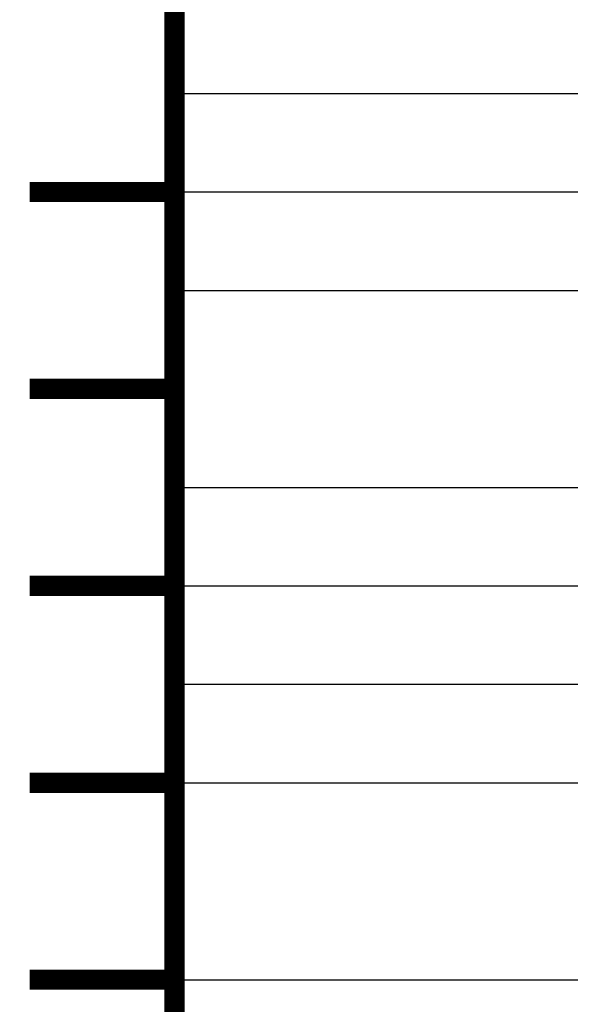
# Model space of a CAD drawing. Extents: x -2 to 113, y -136 to 16.
# Tile 379 of 541: x 59.29 to 62.09, y -45.76 to -40.76. Entities that reach past the tile are written whole.
import ezdxf

# ---------------------------------------------------------------- set-up
doc = ezdxf.new("R2010")
doc.units = 0
doc.header["$MEASUREMENT"] = 0
doc.linetypes.add('SOLID', pattern=[0])
doc.layers.get('0').update_dxf_attribs({"linetype": 'SOLID'})
for name, color, linetype in [('1', 7, 'SOLID'), ('10', 7, 'SOLID'), ('11', 7, 'SOLID'), ('12', 7, 'SOLID'), ('13', 7, 'SOLID'), ('14', 7, 'SOLID'), ('15', 7, 'SOLID'), ('16', 7, 'SOLID'), ('17', 7, 'SOLID'), ('18', 7, 'SOLID'), ('19', 7, 'SOLID'), ('2', 7, 'SOLID'), ('20', 7, 'SOLID'), ('21', 7, 'SOLID'), ('22', 7, 'SOLID'), ('23', 7, 'SOLID'), ('24', 7, 'SOLID'), ('25', 7, 'SOLID'), ('26', 7, 'SOLID'), ('27', 7, 'SOLID'), ('28', 7, 'SOLID'), ('29', 7, 'SOLID'), ('3', 7, 'SOLID'), ('30', 7, 'SOLID'), ('31', 7, 'SOLID'), ('32', 7, 'SOLID'), ('33', 7, 'SOLID'), ('34', 7, 'SOLID'), ('35', 7, 'SOLID'), ('36', 7, 'SOLID'), ('37', 7, 'SOLID'), ('38', 7, 'SOLID'), ('39', 7, 'SOLID'), ('4', 7, 'SOLID'), ('40', 7, 'SOLID'), ('41', 7, 'SOLID'), ('42', 7, 'SOLID'), ('43', 7, 'SOLID'), ('44', 7, 'SOLID'), ('45', 7, 'SOLID'), ('46', 7, 'SOLID'), ('47', 7, 'SOLID'), ('48', 7, 'SOLID'), ('49', 7, 'SOLID'), ('5', 7, 'SOLID'), ('50', 7, 'SOLID'), ('51', 7, 'SOLID'), ('52', 7, 'SOLID'), ('53', 7, 'SOLID'), ('54', 7, 'SOLID'), ('55', 7, 'SOLID'), ('56', 7, 'SOLID'), ('57', 7, 'SOLID'), ('58', 7, 'SOLID'), ('59', 7, 'SOLID'), ('6', 7, 'SOLID'), ('60', 7, 'SOLID'), ('61', 7, 'SOLID'), ('62', 7, 'SOLID'), ('63', 7, 'SOLID'), ('64', 7, 'SOLID'), ('65', 7, 'SOLID'), ('66', 7, 'SOLID'), ('67', 7, 'SOLID'), ('68', 7, 'SOLID'), ('7', 7, 'SOLID'), ('8', 7, 'SOLID'), ('9', 7, 'SOLID')]:
    doc.layers.add(name, color=color, linetype=linetype)

msp = doc.modelspace()

# ---------------------------------------------------------------- linework, layer by layer
at = {"color": 7, "linetype": 'SOLID', "const_width": 0.1029}
for points in [[(60.0766, -13.1385), (60.0766, -125.6385)], [(60.0766, -41.6385), (59.3413, -41.6385)], [(60.0766, -42.6385), (59.3413, -42.6385)], [(60.0766, -43.6385), (59.3413, -43.6385)], [(60.0766, -44.6385), (59.3413, -44.6385)], [(60.0766, -45.6385), (59.3413, -45.6385)]]:
    msp.add_lwpolyline(points, dxfattribs=at)
at = {"color": 7, "linetype": 'SOLID'}
for points in [[(60.0766, -42.1385), (82.1354, -42.1385)], [(60.0766, -45.6385), (82.1354, -45.6385)]]:
    msp.add_lwpolyline(points, dxfattribs=at)
at = {"layer": '1', "color": 7, "linetype": 'SOLID', "const_width": 0.1029}
for points in [[(60.0766, -13.1385), (60.0766, -125.6385)], [(60.0766, -41.6385), (59.3413, -41.6385)], [(60.0766, -42.6385), (59.3413, -42.6385)], [(60.0766, -43.6385), (59.3413, -43.6385)], [(60.0766, -44.6385), (59.3413, -44.6385)], [(60.0766, -45.6385), (59.3413, -45.6385)]]:
    msp.add_lwpolyline(points, dxfattribs=at)
at = {"layer": '1', "color": 7, "linetype": 'SOLID'}
for points in [[(60.0766, -42.1385), (82.1354, -42.1385)], [(60.0766, -45.6385), (82.1354, -45.6385)]]:
    msp.add_lwpolyline(points, dxfattribs=at)
at = {"layer": '10', "color": 7, "linetype": 'SOLID', "const_width": 0.1029}
for points in [[(60.0766, -13.1385), (60.0766, -125.6385)], [(60.0766, -41.6385), (59.3413, -41.6385)], [(60.0766, -42.6385), (59.3413, -42.6385)], [(60.0766, -43.6385), (59.3413, -43.6385)], [(60.0766, -44.6385), (59.3413, -44.6385)], [(60.0766, -45.6385), (59.3413, -45.6385)]]:
    msp.add_lwpolyline(points, dxfattribs=at)
at = {"layer": '10', "color": 7, "linetype": 'SOLID'}
for points in [[(60.0766, -42.1385), (82.1354, -42.1385)], [(60.0766, -45.6385), (82.1354, -45.6385)]]:
    msp.add_lwpolyline(points, dxfattribs=at)
at = {"layer": '11', "color": 7, "linetype": 'SOLID', "const_width": 0.1029}
for points in [[(60.0766, -13.1385), (60.0766, -125.6385)], [(60.0766, -41.6385), (59.3413, -41.6385)], [(60.0766, -42.6385), (59.3413, -42.6385)], [(60.0766, -43.6385), (59.3413, -43.6385)], [(60.0766, -44.6385), (59.3413, -44.6385)], [(60.0766, -45.6385), (59.3413, -45.6385)]]:
    msp.add_lwpolyline(points, dxfattribs=at)
at = {"layer": '11', "color": 7, "linetype": 'SOLID'}
for points in [[(60.0766, -42.1385), (82.1354, -42.1385)], [(60.0766, -44.1385), (82.1354, -44.1385)], [(60.0766, -45.6385), (82.1354, -45.6385)]]:
    msp.add_lwpolyline(points, dxfattribs=at)
at = {"layer": '12', "color": 7, "linetype": 'SOLID', "const_width": 0.1029}
for points in [[(60.0766, -13.1385), (60.0766, -125.6385)], [(60.0766, -41.6385), (59.3413, -41.6385)], [(60.0766, -42.6385), (59.3413, -42.6385)], [(60.0766, -43.6385), (59.3413, -43.6385)], [(60.0766, -44.6385), (59.3413, -44.6385)], [(60.0766, -45.6385), (59.3413, -45.6385)]]:
    msp.add_lwpolyline(points, dxfattribs=at)
at = {"layer": '12', "color": 7, "linetype": 'SOLID'}
for points in [[(60.0766, -44.1385), (82.1354, -44.1385)], [(60.0766, -45.6385), (82.1354, -45.6385)]]:
    msp.add_lwpolyline(points, dxfattribs=at)
at = {"layer": '13', "color": 7, "linetype": 'SOLID', "const_width": 0.1029}
for points in [[(60.0766, -13.1385), (60.0766, -125.6385)], [(60.0766, -41.6385), (59.3413, -41.6385)], [(60.0766, -42.6385), (59.3413, -42.6385)], [(60.0766, -43.6385), (59.3413, -43.6385)], [(60.0766, -44.6385), (59.3413, -44.6385)], [(60.0766, -45.6385), (59.3413, -45.6385)]]:
    msp.add_lwpolyline(points, dxfattribs=at)
at = {"layer": '13', "color": 7, "linetype": 'SOLID'}
for points in [[(60.0766, -44.1385), (82.1354, -44.1385)], [(60.0766, -45.6385), (82.1354, -45.6385)]]:
    msp.add_lwpolyline(points, dxfattribs=at)
at = {"layer": '14', "color": 7, "linetype": 'SOLID', "const_width": 0.1029}
for points in [[(60.0766, -13.1385), (60.0766, -125.6385)], [(60.0766, -41.6385), (59.3413, -41.6385)], [(60.0766, -42.6385), (59.3413, -42.6385)], [(60.0766, -43.6385), (59.3413, -43.6385)], [(60.0766, -44.6385), (59.3413, -44.6385)], [(60.0766, -45.6385), (59.3413, -45.6385)]]:
    msp.add_lwpolyline(points, dxfattribs=at)
at = {"layer": '14', "color": 7, "linetype": 'SOLID'}
for points in [[(60.0766, -44.1385), (82.1354, -44.1385)], [(60.0766, -45.6385), (82.1354, -45.6385)]]:
    msp.add_lwpolyline(points, dxfattribs=at)
at = {"layer": '15', "color": 7, "linetype": 'SOLID', "const_width": 0.1029}
for points in [[(60.0766, -13.1385), (60.0766, -125.6385)], [(60.0766, -41.6385), (59.3413, -41.6385)], [(60.0766, -42.6385), (59.3413, -42.6385)], [(60.0766, -43.6385), (59.3413, -43.6385)], [(60.0766, -44.6385), (59.3413, -44.6385)], [(60.0766, -45.6385), (59.3413, -45.6385)]]:
    msp.add_lwpolyline(points, dxfattribs=at)
at = {"layer": '15', "color": 7, "linetype": 'SOLID'}
for points in [[(60.0766, -44.1385), (82.1354, -44.1385)], [(60.0766, -45.6385), (82.1354, -45.6385)]]:
    msp.add_lwpolyline(points, dxfattribs=at)
at = {"layer": '16', "color": 7, "linetype": 'SOLID', "const_width": 0.1029}
for points in [[(60.0766, -13.1385), (60.0766, -125.6385)], [(60.0766, -41.6385), (59.3413, -41.6385)], [(60.0766, -42.6385), (59.3413, -42.6385)], [(60.0766, -43.6385), (59.3413, -43.6385)], [(60.0766, -44.6385), (59.3413, -44.6385)], [(60.0766, -45.6385), (59.3413, -45.6385)]]:
    msp.add_lwpolyline(points, dxfattribs=at)
at = {"layer": '16', "color": 7, "linetype": 'SOLID'}
for points in [[(60.0766, -41.6385), (82.1354, -41.6385)], [(60.0766, -41.6385), (82.1354, -41.6385)], [(60.0766, -43.6385), (82.1354, -43.6385)], [(60.0766, -43.6385), (82.1354, -43.6385)], [(60.0766, -45.6385), (82.1354, -45.6385)], [(60.0766, -45.6385), (82.1354, -45.6385)]]:
    msp.add_lwpolyline(points, dxfattribs=at)
at = {"layer": '17', "color": 7, "linetype": 'SOLID', "const_width": 0.1029}
for points in [[(60.0766, -13.1385), (60.0766, -125.6385)], [(60.0766, -41.6385), (59.3413, -41.6385)], [(60.0766, -42.6385), (59.3413, -42.6385)], [(60.0766, -43.6385), (59.3413, -43.6385)], [(60.0766, -44.6385), (59.3413, -44.6385)], [(60.0766, -45.6385), (59.3413, -45.6385)]]:
    msp.add_lwpolyline(points, dxfattribs=at)
at = {"layer": '17', "color": 7, "linetype": 'SOLID'}
for points in [[(60.0766, -41.1385), (82.1354, -41.1385)], [(60.0766, -44.1385), (82.1354, -44.1385)]]:
    msp.add_lwpolyline(points, dxfattribs=at)
at = {"layer": '18', "color": 7, "linetype": 'SOLID', "const_width": 0.1029}
for points in [[(60.0766, -13.1385), (60.0766, -125.6385)], [(60.0766, -41.6385), (59.3413, -41.6385)], [(60.0766, -42.6385), (59.3413, -42.6385)], [(60.0766, -43.6385), (59.3413, -43.6385)], [(60.0766, -44.6385), (59.3413, -44.6385)], [(60.0766, -45.6385), (59.3413, -45.6385)]]:
    msp.add_lwpolyline(points, dxfattribs=at)
at = {"layer": '18', "color": 7, "linetype": 'SOLID'}
for points in [[(60.0766, -42.1385), (82.1354, -42.1385)], [(60.0766, -45.6385), (82.1354, -45.6385)]]:
    msp.add_lwpolyline(points, dxfattribs=at)
at = {"layer": '19', "color": 7, "linetype": 'SOLID', "const_width": 0.1029}
for points in [[(60.0766, -13.1385), (60.0766, -125.6385)], [(60.0766, -41.6385), (59.3413, -41.6385)], [(60.0766, -42.6385), (59.3413, -42.6385)], [(60.0766, -43.6385), (59.3413, -43.6385)], [(60.0766, -44.6385), (59.3413, -44.6385)], [(60.0766, -45.6385), (59.3413, -45.6385)]]:
    msp.add_lwpolyline(points, dxfattribs=at)
at = {"layer": '19', "color": 7, "linetype": 'SOLID'}
for points in [[(60.0766, -42.1385), (82.1354, -42.1385)], [(60.0766, -44.1385), (82.1354, -44.1385)], [(60.0766, -45.6385), (82.1354, -45.6385)]]:
    msp.add_lwpolyline(points, dxfattribs=at)
at = {"layer": '2', "color": 7, "linetype": 'SOLID', "const_width": 0.1029}
for points in [[(60.0766, -13.1385), (60.0766, -125.6385)], [(60.0766, -41.6385), (59.3413, -41.6385)], [(60.0766, -42.6385), (59.3413, -42.6385)], [(60.0766, -43.6385), (59.3413, -43.6385)], [(60.0766, -44.6385), (59.3413, -44.6385)], [(60.0766, -45.6385), (59.3413, -45.6385)]]:
    msp.add_lwpolyline(points, dxfattribs=at)
at = {"layer": '2', "color": 7, "linetype": 'SOLID'}
for points in [[(60.0766, -44.1385), (82.1354, -44.1385)], [(60.0766, -45.6385), (82.1354, -45.6385)]]:
    msp.add_lwpolyline(points, dxfattribs=at)
at = {"layer": '20', "color": 7, "linetype": 'SOLID', "const_width": 0.1029}
for points in [[(60.0766, -13.1385), (60.0766, -125.6385)], [(60.0766, -41.6385), (59.3413, -41.6385)], [(60.0766, -42.6385), (59.3413, -42.6385)], [(60.0766, -43.6385), (59.3413, -43.6385)], [(60.0766, -44.6385), (59.3413, -44.6385)], [(60.0766, -45.6385), (59.3413, -45.6385)]]:
    msp.add_lwpolyline(points, dxfattribs=at)
at = {"layer": '20', "color": 7, "linetype": 'SOLID'}
for points in [[(60.0766, -44.1385), (82.1354, -44.1385)], [(60.0766, -45.6385), (82.1354, -45.6385)]]:
    msp.add_lwpolyline(points, dxfattribs=at)
at = {"layer": '21', "color": 7, "linetype": 'SOLID', "const_width": 0.1029}
for points in [[(60.0766, -13.1385), (60.0766, -125.6385)], [(60.0766, -41.6385), (59.3413, -41.6385)], [(60.0766, -42.6385), (59.3413, -42.6385)], [(60.0766, -43.6385), (59.3413, -43.6385)], [(60.0766, -44.6385), (59.3413, -44.6385)], [(60.0766, -45.6385), (59.3413, -45.6385)]]:
    msp.add_lwpolyline(points, dxfattribs=at)
at = {"layer": '21', "color": 7, "linetype": 'SOLID'}
for points in [[(60.0766, -44.1385), (82.1354, -44.1385)], [(60.0766, -45.6385), (82.1354, -45.6385)]]:
    msp.add_lwpolyline(points, dxfattribs=at)
at = {"layer": '22', "color": 7, "linetype": 'SOLID', "const_width": 0.1029}
for points in [[(60.0766, -13.1385), (60.0766, -125.6385)], [(60.0766, -41.6385), (59.3413, -41.6385)], [(60.0766, -42.6385), (59.3413, -42.6385)], [(60.0766, -43.6385), (59.3413, -43.6385)], [(60.0766, -44.6385), (59.3413, -44.6385)], [(60.0766, -45.6385), (59.3413, -45.6385)]]:
    msp.add_lwpolyline(points, dxfattribs=at)
at = {"layer": '22', "color": 7, "linetype": 'SOLID'}
for points in [[(60.0766, -42.1385), (82.1354, -42.1385)], [(60.0766, -45.6385), (82.1354, -45.6385)]]:
    msp.add_lwpolyline(points, dxfattribs=at)
at = {"layer": '23', "color": 7, "linetype": 'SOLID', "const_width": 0.1029}
for points in [[(60.0766, -13.1385), (60.0766, -125.6385)], [(60.0766, -41.6385), (59.3413, -41.6385)], [(60.0766, -42.6385), (59.3413, -42.6385)], [(60.0766, -43.6385), (59.3413, -43.6385)], [(60.0766, -44.6385), (59.3413, -44.6385)], [(60.0766, -45.6385), (59.3413, -45.6385)]]:
    msp.add_lwpolyline(points, dxfattribs=at)
at = {"layer": '23', "color": 7, "linetype": 'SOLID'}
msp.add_lwpolyline([(60.0766, -42.1385), (82.1354, -42.1385)], dxfattribs=at)
at = {"layer": '24', "color": 7, "linetype": 'SOLID', "const_width": 0.1029}
for points in [[(60.0766, -13.1385), (60.0766, -125.6385)], [(60.0766, -41.6385), (59.3413, -41.6385)], [(60.0766, -42.6385), (59.3413, -42.6385)], [(60.0766, -43.6385), (59.3413, -43.6385)], [(60.0766, -44.6385), (59.3413, -44.6385)], [(60.0766, -45.6385), (59.3413, -45.6385)]]:
    msp.add_lwpolyline(points, dxfattribs=at)
at = {"layer": '24', "color": 7, "linetype": 'SOLID'}
for points in [[(60.0766, -42.1385), (82.1354, -42.1385)], [(60.0766, -45.6385), (82.1354, -45.6385)]]:
    msp.add_lwpolyline(points, dxfattribs=at)
at = {"layer": '25', "color": 7, "linetype": 'SOLID', "const_width": 0.1029}
for points in [[(60.0766, -13.1385), (60.0766, -125.6385)], [(60.0766, -41.6385), (59.3413, -41.6385)], [(60.0766, -42.6385), (59.3413, -42.6385)], [(60.0766, -43.6385), (59.3413, -43.6385)], [(60.0766, -44.6385), (59.3413, -44.6385)], [(60.0766, -45.6385), (59.3413, -45.6385)]]:
    msp.add_lwpolyline(points, dxfattribs=at)
at = {"layer": '25', "color": 7, "linetype": 'SOLID'}
for points in [[(60.0766, -42.1385), (82.1354, -42.1385)], [(60.0766, -44.1385), (82.1354, -44.1385)], [(60.0766, -45.6385), (82.1354, -45.6385)]]:
    msp.add_lwpolyline(points, dxfattribs=at)
at = {"layer": '26', "color": 7, "linetype": 'SOLID', "const_width": 0.1029}
for points in [[(60.0766, -13.1385), (60.0766, -125.6385)], [(60.0766, -41.6385), (59.3413, -41.6385)], [(60.0766, -42.6385), (59.3413, -42.6385)], [(60.0766, -43.6385), (59.3413, -43.6385)], [(60.0766, -44.6385), (59.3413, -44.6385)], [(60.0766, -45.6385), (59.3413, -45.6385)]]:
    msp.add_lwpolyline(points, dxfattribs=at)
at = {"layer": '26', "color": 7, "linetype": 'SOLID'}
for points in [[(60.0766, -44.1385), (82.1354, -44.1385)], [(60.0766, -45.6385), (82.1354, -45.6385)]]:
    msp.add_lwpolyline(points, dxfattribs=at)
at = {"layer": '27', "color": 7, "linetype": 'SOLID', "const_width": 0.1029}
for points in [[(60.0766, -13.1385), (60.0766, -125.6385)], [(60.0766, -41.6385), (59.3413, -41.6385)], [(60.0766, -42.6385), (59.3413, -42.6385)], [(60.0766, -43.6385), (59.3413, -43.6385)], [(60.0766, -44.6385), (59.3413, -44.6385)], [(60.0766, -45.6385), (59.3413, -45.6385)]]:
    msp.add_lwpolyline(points, dxfattribs=at)
at = {"layer": '27', "color": 7, "linetype": 'SOLID'}
for points in [[(60.0766, -43.1385), (82.1354, -43.1385)], [(60.0766, -44.6385), (82.1354, -44.6385)]]:
    msp.add_lwpolyline(points, dxfattribs=at)
at = {"layer": '28', "color": 7, "linetype": 'SOLID', "const_width": 0.1029}
for points in [[(60.0766, -13.1385), (60.0766, -125.6385)], [(60.0766, -41.6385), (59.3413, -41.6385)], [(60.0766, -42.6385), (59.3413, -42.6385)], [(60.0766, -43.6385), (59.3413, -43.6385)], [(60.0766, -44.6385), (59.3413, -44.6385)], [(60.0766, -45.6385), (59.3413, -45.6385)]]:
    msp.add_lwpolyline(points, dxfattribs=at)
at = {"layer": '28', "color": 7, "linetype": 'SOLID'}
for points in [[(60.0766, -43.1385), (82.1354, -43.1385)], [(60.0766, -44.6385), (82.1354, -44.6385)], [(60.0766, -45.6385), (82.1354, -45.6385)]]:
    msp.add_lwpolyline(points, dxfattribs=at)
at = {"layer": '29', "color": 7, "linetype": 'SOLID', "const_width": 0.1029}
for points in [[(60.0766, -13.1385), (60.0766, -125.6385)], [(60.0766, -41.6385), (59.3413, -41.6385)], [(60.0766, -42.6385), (59.3413, -42.6385)], [(60.0766, -43.6385), (59.3413, -43.6385)], [(60.0766, -44.6385), (59.3413, -44.6385)], [(60.0766, -45.6385), (59.3413, -45.6385)]]:
    msp.add_lwpolyline(points, dxfattribs=at)
at = {"layer": '29', "color": 7, "linetype": 'SOLID'}
for points in [[(60.0766, -44.1385), (82.1354, -44.1385)], [(60.0766, -45.6385), (82.1354, -45.6385)]]:
    msp.add_lwpolyline(points, dxfattribs=at)
at = {"layer": '3', "color": 7, "linetype": 'SOLID', "const_width": 0.1029}
for points in [[(60.0766, -13.1385), (60.0766, -125.6385)], [(60.0766, -41.6385), (59.3413, -41.6385)], [(60.0766, -42.6385), (59.3413, -42.6385)], [(60.0766, -43.6385), (59.3413, -43.6385)], [(60.0766, -44.6385), (59.3413, -44.6385)], [(60.0766, -45.6385), (59.3413, -45.6385)]]:
    msp.add_lwpolyline(points, dxfattribs=at)
at = {"layer": '3', "color": 7, "linetype": 'SOLID'}
for points in [[(60.0766, -44.1385), (82.1354, -44.1385)], [(60.0766, -45.6385), (82.1354, -45.6385)]]:
    msp.add_lwpolyline(points, dxfattribs=at)
at = {"layer": '30', "color": 7, "linetype": 'SOLID', "const_width": 0.1029}
for points in [[(60.0766, -13.1385), (60.0766, -125.6385)], [(60.0766, -41.6385), (59.3413, -41.6385)], [(60.0766, -42.6385), (59.3413, -42.6385)], [(60.0766, -43.6385), (59.3413, -43.6385)], [(60.0766, -44.6385), (59.3413, -44.6385)], [(60.0766, -45.6385), (59.3413, -45.6385)]]:
    msp.add_lwpolyline(points, dxfattribs=at)
at = {"layer": '30', "color": 7, "linetype": 'SOLID'}
for points in [[(60.0766, -42.1385), (82.1354, -42.1385)], [(60.0766, -45.6385), (82.1354, -45.6385)]]:
    msp.add_lwpolyline(points, dxfattribs=at)
at = {"layer": '31', "color": 7, "linetype": 'SOLID', "const_width": 0.1029}
for points in [[(60.0766, -13.1385), (60.0766, -125.6385)], [(60.0766, -41.6385), (59.3413, -41.6385)], [(60.0766, -42.6385), (59.3413, -42.6385)], [(60.0766, -43.6385), (59.3413, -43.6385)], [(60.0766, -44.6385), (59.3413, -44.6385)], [(60.0766, -45.6385), (59.3413, -45.6385)]]:
    msp.add_lwpolyline(points, dxfattribs=at)
at = {"layer": '31', "color": 7, "linetype": 'SOLID'}
for points in [[(60.0766, -42.1385), (82.1354, -42.1385)], [(60.0766, -44.1385), (82.1354, -44.1385)], [(60.0766, -45.6385), (82.1354, -45.6385)]]:
    msp.add_lwpolyline(points, dxfattribs=at)
at = {"layer": '32', "color": 7, "linetype": 'SOLID', "const_width": 0.1029}
for points in [[(60.0766, -13.1385), (60.0766, -125.6385)], [(60.0766, -41.6385), (59.3413, -41.6385)], [(60.0766, -42.6385), (59.3413, -42.6385)], [(60.0766, -43.6385), (59.3413, -43.6385)], [(60.0766, -44.6385), (59.3413, -44.6385)], [(60.0766, -45.6385), (59.3413, -45.6385)]]:
    msp.add_lwpolyline(points, dxfattribs=at)
at = {"layer": '33', "color": 7, "linetype": 'SOLID', "const_width": 0.1029}
for points in [[(60.0766, -13.1385), (60.0766, -125.6385)], [(60.0766, -41.6385), (59.3413, -41.6385)], [(60.0766, -42.6385), (59.3413, -42.6385)], [(60.0766, -43.6385), (59.3413, -43.6385)], [(60.0766, -44.6385), (59.3413, -44.6385)], [(60.0766, -45.6385), (59.3413, -45.6385)]]:
    msp.add_lwpolyline(points, dxfattribs=at)
at = {"layer": '34', "color": 7, "linetype": 'SOLID', "const_width": 0.1029}
for points in [[(60.0766, -13.1385), (60.0766, -125.6385)], [(60.0766, -41.6385), (59.3413, -41.6385)], [(60.0766, -42.6385), (59.3413, -42.6385)], [(60.0766, -43.6385), (59.3413, -43.6385)], [(60.0766, -44.6385), (59.3413, -44.6385)], [(60.0766, -45.6385), (59.3413, -45.6385)]]:
    msp.add_lwpolyline(points, dxfattribs=at)
at = {"layer": '35', "color": 7, "linetype": 'SOLID', "const_width": 0.1029}
for points in [[(60.0766, -13.1385), (60.0766, -125.6385)], [(60.0766, -41.6385), (59.3413, -41.6385)], [(60.0766, -42.6385), (59.3413, -42.6385)], [(60.0766, -43.6385), (59.3413, -43.6385)], [(60.0766, -44.6385), (59.3413, -44.6385)], [(60.0766, -45.6385), (59.3413, -45.6385)]]:
    msp.add_lwpolyline(points, dxfattribs=at)
at = {"layer": '36', "color": 7, "linetype": 'SOLID', "const_width": 0.1029}
for points in [[(60.0766, -13.1385), (60.0766, -125.6385)], [(60.0766, -41.6385), (59.3413, -41.6385)], [(60.0766, -42.6385), (59.3413, -42.6385)], [(60.0766, -43.6385), (59.3413, -43.6385)], [(60.0766, -44.6385), (59.3413, -44.6385)], [(60.0766, -45.6385), (59.3413, -45.6385)]]:
    msp.add_lwpolyline(points, dxfattribs=at)
at = {"layer": '37', "color": 7, "linetype": 'SOLID', "const_width": 0.1029}
for points in [[(60.0766, -13.1385), (60.0766, -125.6385)], [(60.0766, -41.6385), (59.3413, -41.6385)], [(60.0766, -42.6385), (59.3413, -42.6385)], [(60.0766, -43.6385), (59.3413, -43.6385)], [(60.0766, -44.6385), (59.3413, -44.6385)], [(60.0766, -45.6385), (59.3413, -45.6385)]]:
    msp.add_lwpolyline(points, dxfattribs=at)
at = {"layer": '38', "color": 7, "linetype": 'SOLID', "const_width": 0.1029}
for points in [[(60.0766, -13.1385), (60.0766, -125.6385)], [(60.0766, -41.6385), (59.3413, -41.6385)], [(60.0766, -42.6385), (59.3413, -42.6385)], [(60.0766, -43.6385), (59.3413, -43.6385)], [(60.0766, -44.6385), (59.3413, -44.6385)], [(60.0766, -45.6385), (59.3413, -45.6385)]]:
    msp.add_lwpolyline(points, dxfattribs=at)
at = {"layer": '39', "color": 7, "linetype": 'SOLID', "const_width": 0.1029}
for points in [[(60.0766, -13.1385), (60.0766, -125.6385)], [(60.0766, -41.6385), (59.3413, -41.6385)], [(60.0766, -42.6385), (59.3413, -42.6385)], [(60.0766, -43.6385), (59.3413, -43.6385)], [(60.0766, -44.6385), (59.3413, -44.6385)], [(60.0766, -45.6385), (59.3413, -45.6385)]]:
    msp.add_lwpolyline(points, dxfattribs=at)
at = {"layer": '39', "color": 7, "linetype": 'SOLID'}
for points in [[(60.0766, -42.1385), (82.1354, -42.1385)], [(60.0766, -45.6385), (82.1354, -45.6385)]]:
    msp.add_lwpolyline(points, dxfattribs=at)
at = {"layer": '4', "color": 7, "linetype": 'SOLID', "const_width": 0.1029}
for points in [[(60.0766, -13.1385), (60.0766, -125.6385)], [(60.0766, -41.6385), (59.3413, -41.6385)], [(60.0766, -42.6385), (59.3413, -42.6385)], [(60.0766, -43.6385), (59.3413, -43.6385)], [(60.0766, -44.6385), (59.3413, -44.6385)], [(60.0766, -45.6385), (59.3413, -45.6385)]]:
    msp.add_lwpolyline(points, dxfattribs=at)
at = {"layer": '4', "color": 7, "linetype": 'SOLID'}
for points in [[(60.0766, -44.1385), (82.1354, -44.1385)], [(60.0766, -45.6385), (82.1354, -45.6385)]]:
    msp.add_lwpolyline(points, dxfattribs=at)
at = {"layer": '40', "color": 7, "linetype": 'SOLID', "const_width": 0.1029}
for points in [[(60.0766, -13.1385), (60.0766, -125.6385)], [(60.0766, -41.6385), (59.3413, -41.6385)], [(60.0766, -42.6385), (59.3413, -42.6385)], [(60.0766, -43.6385), (59.3413, -43.6385)], [(60.0766, -44.6385), (59.3413, -44.6385)], [(60.0766, -45.6385), (59.3413, -45.6385)]]:
    msp.add_lwpolyline(points, dxfattribs=at)
at = {"layer": '40', "color": 7, "linetype": 'SOLID'}
for points in [[(60.0766, -42.1385), (82.1354, -42.1385)], [(60.0766, -44.1385), (82.1354, -44.1385)], [(60.0766, -45.6385), (82.1354, -45.6385)]]:
    msp.add_lwpolyline(points, dxfattribs=at)
at = {"layer": '41', "color": 7, "linetype": 'SOLID', "const_width": 0.1029}
for points in [[(60.0766, -13.1385), (60.0766, -125.6385)], [(60.0766, -41.6385), (59.3413, -41.6385)], [(60.0766, -42.6385), (59.3413, -42.6385)], [(60.0766, -43.6385), (59.3413, -43.6385)], [(60.0766, -44.6385), (59.3413, -44.6385)], [(60.0766, -45.6385), (59.3413, -45.6385)]]:
    msp.add_lwpolyline(points, dxfattribs=at)
at = {"layer": '41', "color": 7, "linetype": 'SOLID'}
for points in [[(60.0766, -42.1385), (82.1354, -42.1385)], [(60.0766, -45.6385), (82.1354, -45.6385)]]:
    msp.add_lwpolyline(points, dxfattribs=at)
at = {"layer": '42', "color": 7, "linetype": 'SOLID', "const_width": 0.1029}
for points in [[(60.0766, -13.1385), (60.0766, -125.6385)], [(60.0766, -41.6385), (59.3413, -41.6385)], [(60.0766, -42.6385), (59.3413, -42.6385)], [(60.0766, -43.6385), (59.3413, -43.6385)], [(60.0766, -44.6385), (59.3413, -44.6385)], [(60.0766, -45.6385), (59.3413, -45.6385)]]:
    msp.add_lwpolyline(points, dxfattribs=at)
at = {"layer": '42', "color": 7, "linetype": 'SOLID'}
for points in [[(60.0766, -42.1385), (82.1354, -42.1385)], [(60.0766, -44.1385), (82.1354, -44.1385)], [(60.0766, -45.6385), (82.1354, -45.6385)]]:
    msp.add_lwpolyline(points, dxfattribs=at)
at = {"layer": '43', "color": 7, "linetype": 'SOLID', "const_width": 0.1029}
for points in [[(60.0766, -13.1385), (60.0766, -125.6385)], [(60.0766, -41.6385), (59.3413, -41.6385)], [(60.0766, -42.6385), (59.3413, -42.6385)], [(60.0766, -43.6385), (59.3413, -43.6385)], [(60.0766, -44.6385), (59.3413, -44.6385)], [(60.0766, -45.6385), (59.3413, -45.6385)]]:
    msp.add_lwpolyline(points, dxfattribs=at)
at = {"layer": '43', "color": 7, "linetype": 'SOLID'}
for points in [[(60.0766, -42.1385), (82.1354, -42.1385)], [(60.0766, -45.6385), (82.1354, -45.6385)]]:
    msp.add_lwpolyline(points, dxfattribs=at)
at = {"layer": '44', "color": 7, "linetype": 'SOLID', "const_width": 0.1029}
for points in [[(60.0766, -13.1385), (60.0766, -125.6385)], [(60.0766, -41.6385), (59.3413, -41.6385)], [(60.0766, -42.6385), (59.3413, -42.6385)], [(60.0766, -43.6385), (59.3413, -43.6385)], [(60.0766, -44.6385), (59.3413, -44.6385)], [(60.0766, -45.6385), (59.3413, -45.6385)]]:
    msp.add_lwpolyline(points, dxfattribs=at)
at = {"layer": '44', "color": 7, "linetype": 'SOLID'}
for points in [[(60.0766, -42.1385), (82.1354, -42.1385)], [(60.0766, -44.1385), (82.1354, -44.1385)], [(60.0766, -45.6385), (82.1354, -45.6385)]]:
    msp.add_lwpolyline(points, dxfattribs=at)
at = {"layer": '45', "color": 7, "linetype": 'SOLID', "const_width": 0.1029}
for points in [[(60.0766, -13.1385), (60.0766, -125.6385)], [(60.0766, -41.6385), (59.3413, -41.6385)], [(60.0766, -42.6385), (59.3413, -42.6385)], [(60.0766, -43.6385), (59.3413, -43.6385)], [(60.0766, -44.6385), (59.3413, -44.6385)], [(60.0766, -45.6385), (59.3413, -45.6385)]]:
    msp.add_lwpolyline(points, dxfattribs=at)
at = {"layer": '45', "color": 7, "linetype": 'SOLID'}
for points in [[(60.0766, -44.1385), (82.1354, -44.1385)], [(60.0766, -45.6385), (82.1354, -45.6385)]]:
    msp.add_lwpolyline(points, dxfattribs=at)
at = {"layer": '46', "color": 7, "linetype": 'SOLID', "const_width": 0.1029}
for points in [[(60.0766, -13.1385), (60.0766, -125.6385)], [(60.0766, -41.6385), (59.3413, -41.6385)], [(60.0766, -42.6385), (59.3413, -42.6385)], [(60.0766, -43.6385), (59.3413, -43.6385)], [(60.0766, -44.6385), (59.3413, -44.6385)], [(60.0766, -45.6385), (59.3413, -45.6385)]]:
    msp.add_lwpolyline(points, dxfattribs=at)
at = {"layer": '46', "color": 7, "linetype": 'SOLID'}
for points in [[(60.0766, -44.1385), (82.1354, -44.1385)], [(60.0766, -45.6385), (82.1354, -45.6385)]]:
    msp.add_lwpolyline(points, dxfattribs=at)
at = {"layer": '47', "color": 7, "linetype": 'SOLID', "const_width": 0.1029}
for points in [[(60.0766, -13.1385), (60.0766, -125.6385)], [(60.0766, -41.6385), (59.3413, -41.6385)], [(60.0766, -42.6385), (59.3413, -42.6385)], [(60.0766, -43.6385), (59.3413, -43.6385)], [(60.0766, -44.6385), (59.3413, -44.6385)], [(60.0766, -45.6385), (59.3413, -45.6385)]]:
    msp.add_lwpolyline(points, dxfattribs=at)
at = {"layer": '47', "color": 7, "linetype": 'SOLID'}
for points in [[(60.0766, -42.1385), (82.1354, -42.1385)], [(60.0766, -45.6385), (82.1354, -45.6385)]]:
    msp.add_lwpolyline(points, dxfattribs=at)
at = {"layer": '48', "color": 7, "linetype": 'SOLID', "const_width": 0.1029}
for points in [[(60.0766, -13.1385), (60.0766, -125.6385)], [(60.0766, -41.6385), (59.3413, -41.6385)], [(60.0766, -42.6385), (59.3413, -42.6385)], [(60.0766, -43.6385), (59.3413, -43.6385)], [(60.0766, -44.6385), (59.3413, -44.6385)], [(60.0766, -45.6385), (59.3413, -45.6385)]]:
    msp.add_lwpolyline(points, dxfattribs=at)
at = {"layer": '48', "color": 7, "linetype": 'SOLID'}
for points in [[(60.0766, -42.1385), (82.1354, -42.1385)], [(60.0766, -45.6385), (82.1354, -45.6385)]]:
    msp.add_lwpolyline(points, dxfattribs=at)
at = {"layer": '49', "color": 7, "linetype": 'SOLID', "const_width": 0.1029}
for points in [[(60.0766, -13.1385), (60.0766, -125.6385)], [(60.0766, -41.6385), (59.3413, -41.6385)], [(60.0766, -42.6385), (59.3413, -42.6385)], [(60.0766, -43.6385), (59.3413, -43.6385)], [(60.0766, -44.6385), (59.3413, -44.6385)], [(60.0766, -45.6385), (59.3413, -45.6385)]]:
    msp.add_lwpolyline(points, dxfattribs=at)
at = {"layer": '49', "color": 7, "linetype": 'SOLID'}
for points in [[(60.0766, -42.1385), (82.1354, -42.1385)], [(60.0766, -45.6385), (82.1354, -45.6385)]]:
    msp.add_lwpolyline(points, dxfattribs=at)
at = {"layer": '5', "color": 7, "linetype": 'SOLID', "const_width": 0.1029}
for points in [[(60.0766, -13.1385), (60.0766, -125.6385)], [(60.0766, -41.6385), (59.3413, -41.6385)], [(60.0766, -42.6385), (59.3413, -42.6385)], [(60.0766, -43.6385), (59.3413, -43.6385)], [(60.0766, -44.6385), (59.3413, -44.6385)], [(60.0766, -45.6385), (59.3413, -45.6385)]]:
    msp.add_lwpolyline(points, dxfattribs=at)
at = {"layer": '5', "color": 7, "linetype": 'SOLID'}
for points in [[(60.0766, -44.1385), (82.1354, -44.1385)], [(60.0766, -45.6385), (82.1354, -45.6385)]]:
    msp.add_lwpolyline(points, dxfattribs=at)
at = {"layer": '50', "color": 7, "linetype": 'SOLID', "const_width": 0.1029}
for points in [[(60.0766, -13.1385), (60.0766, -125.6385)], [(60.0766, -41.6385), (59.3413, -41.6385)], [(60.0766, -42.6385), (59.3413, -42.6385)], [(60.0766, -43.6385), (59.3413, -43.6385)], [(60.0766, -44.6385), (59.3413, -44.6385)], [(60.0766, -45.6385), (59.3413, -45.6385)]]:
    msp.add_lwpolyline(points, dxfattribs=at)
at = {"layer": '50', "color": 7, "linetype": 'SOLID'}
for points in [[(60.0766, -44.1385), (82.1354, -44.1385)], [(60.0766, -45.6385), (82.1354, -45.6385)]]:
    msp.add_lwpolyline(points, dxfattribs=at)
at = {"layer": '51', "color": 7, "linetype": 'SOLID', "const_width": 0.1029}
for points in [[(60.0766, -13.1385), (60.0766, -125.6385)], [(60.0766, -41.6385), (59.3413, -41.6385)], [(60.0766, -42.6385), (59.3413, -42.6385)], [(60.0766, -43.6385), (59.3413, -43.6385)], [(60.0766, -44.6385), (59.3413, -44.6385)], [(60.0766, -45.6385), (59.3413, -45.6385)]]:
    msp.add_lwpolyline(points, dxfattribs=at)
at = {"layer": '51', "color": 7, "linetype": 'SOLID'}
for points in [[(60.0766, -44.1385), (82.1354, -44.1385)], [(60.0766, -45.6385), (82.1354, -45.6385)]]:
    msp.add_lwpolyline(points, dxfattribs=at)
at = {"layer": '52', "color": 7, "linetype": 'SOLID', "const_width": 0.1029}
for points in [[(60.0766, -13.1385), (60.0766, -125.6385)], [(60.0766, -41.6385), (59.3413, -41.6385)], [(60.0766, -42.6385), (59.3413, -42.6385)], [(60.0766, -43.6385), (59.3413, -43.6385)], [(60.0766, -44.6385), (59.3413, -44.6385)], [(60.0766, -45.6385), (59.3413, -45.6385)]]:
    msp.add_lwpolyline(points, dxfattribs=at)
at = {"layer": '52', "color": 7, "linetype": 'SOLID'}
for points in [[(60.0766, -42.1385), (82.1354, -42.1385)], [(60.0766, -45.6385), (82.1354, -45.6385)]]:
    msp.add_lwpolyline(points, dxfattribs=at)
at = {"layer": '53', "color": 7, "linetype": 'SOLID', "const_width": 0.1029}
for points in [[(60.0766, -13.1385), (60.0766, -125.6385)], [(60.0766, -41.6385), (59.3413, -41.6385)], [(60.0766, -42.6385), (59.3413, -42.6385)], [(60.0766, -43.6385), (59.3413, -43.6385)], [(60.0766, -44.6385), (59.3413, -44.6385)], [(60.0766, -45.6385), (59.3413, -45.6385)]]:
    msp.add_lwpolyline(points, dxfattribs=at)
at = {"layer": '53', "color": 7, "linetype": 'SOLID'}
for points in [[(60.0766, -42.1385), (82.1354, -42.1385)], [(60.0766, -44.1385), (82.1354, -44.1385)], [(60.0766, -45.6385), (82.1354, -45.6385)]]:
    msp.add_lwpolyline(points, dxfattribs=at)
at = {"layer": '54', "color": 7, "linetype": 'SOLID', "const_width": 0.1029}
for points in [[(60.0766, -13.1385), (60.0766, -125.6385)], [(60.0766, -41.6385), (59.3413, -41.6385)], [(60.0766, -42.6385), (59.3413, -42.6385)], [(60.0766, -43.6385), (59.3413, -43.6385)], [(60.0766, -44.6385), (59.3413, -44.6385)], [(60.0766, -45.6385), (59.3413, -45.6385)]]:
    msp.add_lwpolyline(points, dxfattribs=at)
at = {"layer": '54', "color": 7, "linetype": 'SOLID'}
for points in [[(60.0766, -44.1385), (82.1354, -44.1385)], [(60.0766, -45.6385), (82.1354, -45.6385)]]:
    msp.add_lwpolyline(points, dxfattribs=at)
at = {"layer": '55', "color": 7, "linetype": 'SOLID', "const_width": 0.1029}
for points in [[(60.0766, -13.1385), (60.0766, -125.6385)], [(60.0766, -41.6385), (59.3413, -41.6385)], [(60.0766, -42.6385), (59.3413, -42.6385)], [(60.0766, -43.6385), (59.3413, -43.6385)], [(60.0766, -44.6385), (59.3413, -44.6385)], [(60.0766, -45.6385), (59.3413, -45.6385)]]:
    msp.add_lwpolyline(points, dxfattribs=at)
at = {"layer": '55', "color": 7, "linetype": 'SOLID'}
for points in [[(60.0766, -44.1385), (82.1354, -44.1385)], [(60.0766, -45.6385), (82.1354, -45.6385)]]:
    msp.add_lwpolyline(points, dxfattribs=at)
at = {"layer": '56', "color": 7, "linetype": 'SOLID', "const_width": 0.1029}
for points in [[(60.0766, -13.1385), (60.0766, -125.6385)], [(60.0766, -41.6385), (59.3413, -41.6385)], [(60.0766, -42.6385), (59.3413, -42.6385)], [(60.0766, -43.6385), (59.3413, -43.6385)], [(60.0766, -44.6385), (59.3413, -44.6385)], [(60.0766, -45.6385), (59.3413, -45.6385)]]:
    msp.add_lwpolyline(points, dxfattribs=at)
at = {"layer": '56', "color": 7, "linetype": 'SOLID'}
for points in [[(60.0766, -42.1385), (82.1354, -42.1385)], [(60.0766, -45.6385), (82.1354, -45.6385)]]:
    msp.add_lwpolyline(points, dxfattribs=at)
at = {"layer": '57', "color": 7, "linetype": 'SOLID', "const_width": 0.1029}
for points in [[(60.0766, -13.1385), (60.0766, -125.6385)], [(60.0766, -41.6385), (59.3413, -41.6385)], [(60.0766, -42.6385), (59.3413, -42.6385)], [(60.0766, -43.6385), (59.3413, -43.6385)], [(60.0766, -44.6385), (59.3413, -44.6385)], [(60.0766, -45.6385), (59.3413, -45.6385)]]:
    msp.add_lwpolyline(points, dxfattribs=at)
at = {"layer": '57', "color": 7, "linetype": 'SOLID'}
for points in [[(60.0766, -42.1385), (82.1354, -42.1385)], [(60.0766, -45.6385), (82.1354, -45.6385)]]:
    msp.add_lwpolyline(points, dxfattribs=at)
at = {"layer": '58', "color": 7, "linetype": 'SOLID', "const_width": 0.1029}
for points in [[(60.0766, -13.1385), (60.0766, -125.6385)], [(60.0766, -41.6385), (59.3413, -41.6385)], [(60.0766, -42.6385), (59.3413, -42.6385)], [(60.0766, -43.6385), (59.3413, -43.6385)], [(60.0766, -44.6385), (59.3413, -44.6385)], [(60.0766, -45.6385), (59.3413, -45.6385)]]:
    msp.add_lwpolyline(points, dxfattribs=at)
at = {"layer": '58', "color": 7, "linetype": 'SOLID'}
for points in [[(60.0766, -42.1385), (82.1354, -42.1385)], [(60.0766, -44.1385), (82.1354, -44.1385)], [(60.0766, -45.6385), (82.1354, -45.6385)]]:
    msp.add_lwpolyline(points, dxfattribs=at)
at = {"layer": '59', "color": 7, "linetype": 'SOLID', "const_width": 0.1029}
for points in [[(60.0766, -13.1385), (60.0766, -125.6385)], [(60.0766, -41.6385), (59.3413, -41.6385)], [(60.0766, -42.6385), (59.3413, -42.6385)], [(60.0766, -43.6385), (59.3413, -43.6385)], [(60.0766, -44.6385), (59.3413, -44.6385)], [(60.0766, -45.6385), (59.3413, -45.6385)]]:
    msp.add_lwpolyline(points, dxfattribs=at)
at = {"layer": '59', "color": 7, "linetype": 'SOLID'}
for points in [[(60.0766, -42.1385), (82.1354, -42.1385)], [(60.0766, -45.6385), (82.1354, -45.6385)]]:
    msp.add_lwpolyline(points, dxfattribs=at)
at = {"layer": '6', "color": 7, "linetype": 'SOLID', "const_width": 0.1029}
for points in [[(60.0766, -13.1385), (60.0766, -125.6385)], [(60.0766, -41.6385), (59.3413, -41.6385)], [(60.0766, -42.6385), (59.3413, -42.6385)], [(60.0766, -43.6385), (59.3413, -43.6385)], [(60.0766, -44.6385), (59.3413, -44.6385)], [(60.0766, -45.6385), (59.3413, -45.6385)]]:
    msp.add_lwpolyline(points, dxfattribs=at)
at = {"layer": '6', "color": 7, "linetype": 'SOLID'}
for points in [[(60.0766, -42.1385), (82.1354, -42.1385)], [(60.0766, -45.6385), (82.1354, -45.6385)]]:
    msp.add_lwpolyline(points, dxfattribs=at)
at = {"layer": '60', "color": 7, "linetype": 'SOLID', "const_width": 0.1029}
for points in [[(60.0766, -13.1385), (60.0766, -125.6385)], [(60.0766, -41.6385), (59.3413, -41.6385)], [(60.0766, -42.6385), (59.3413, -42.6385)], [(60.0766, -43.6385), (59.3413, -43.6385)], [(60.0766, -44.6385), (59.3413, -44.6385)], [(60.0766, -45.6385), (59.3413, -45.6385)]]:
    msp.add_lwpolyline(points, dxfattribs=at)
at = {"layer": '60', "color": 7, "linetype": 'SOLID'}
for points in [[(60.0766, -42.1385), (82.1354, -42.1385)], [(60.0766, -44.1385), (82.1354, -44.1385)], [(60.0766, -45.6385), (82.1354, -45.6385)]]:
    msp.add_lwpolyline(points, dxfattribs=at)
at = {"layer": '61', "color": 7, "linetype": 'SOLID', "const_width": 0.1029}
for points in [[(60.0766, -13.1385), (60.0766, -125.6385)], [(60.0766, -41.6385), (59.3413, -41.6385)], [(60.0766, -42.6385), (59.3413, -42.6385)], [(60.0766, -43.6385), (59.3413, -43.6385)], [(60.0766, -44.6385), (59.3413, -44.6385)], [(60.0766, -45.6385), (59.3413, -45.6385)]]:
    msp.add_lwpolyline(points, dxfattribs=at)
at = {"layer": '61', "color": 7, "linetype": 'SOLID'}
for points in [[(60.0766, -42.1385), (82.1354, -42.1385)], [(60.0766, -45.6385), (82.1354, -45.6385)]]:
    msp.add_lwpolyline(points, dxfattribs=at)
at = {"layer": '62', "color": 7, "linetype": 'SOLID', "const_width": 0.1029}
for points in [[(60.0766, -13.1385), (60.0766, -125.6385)], [(60.0766, -41.6385), (59.3413, -41.6385)], [(60.0766, -42.6385), (59.3413, -42.6385)], [(60.0766, -43.6385), (59.3413, -43.6385)], [(60.0766, -44.6385), (59.3413, -44.6385)], [(60.0766, -45.6385), (59.3413, -45.6385)]]:
    msp.add_lwpolyline(points, dxfattribs=at)
at = {"layer": '62', "color": 7, "linetype": 'SOLID'}
for points in [[(60.0766, -42.1385), (82.1354, -42.1385)], [(60.0766, -44.1385), (82.1354, -44.1385)], [(60.0766, -45.6385), (82.1354, -45.6385)]]:
    msp.add_lwpolyline(points, dxfattribs=at)
at = {"layer": '63', "color": 7, "linetype": 'SOLID', "const_width": 0.1029}
for points in [[(60.0766, -13.1385), (60.0766, -125.6385)], [(60.0766, -41.6385), (59.3413, -41.6385)], [(60.0766, -42.6385), (59.3413, -42.6385)], [(60.0766, -43.6385), (59.3413, -43.6385)], [(60.0766, -44.6385), (59.3413, -44.6385)], [(60.0766, -45.6385), (59.3413, -45.6385)]]:
    msp.add_lwpolyline(points, dxfattribs=at)
at = {"layer": '63', "color": 7, "linetype": 'SOLID'}
for points in [[(60.0766, -42.1385), (82.1354, -42.1385)], [(60.0766, -45.6385), (82.1354, -45.6385)]]:
    msp.add_lwpolyline(points, dxfattribs=at)
at = {"layer": '64', "color": 7, "linetype": 'SOLID', "const_width": 0.1029}
for points in [[(60.0766, -13.1385), (60.0766, -125.6385)], [(60.0766, -41.6385), (59.3413, -41.6385)], [(60.0766, -42.6385), (59.3413, -42.6385)], [(60.0766, -43.6385), (59.3413, -43.6385)], [(60.0766, -44.6385), (59.3413, -44.6385)], [(60.0766, -45.6385), (59.3413, -45.6385)]]:
    msp.add_lwpolyline(points, dxfattribs=at)
at = {"layer": '64', "color": 7, "linetype": 'SOLID'}
msp.add_lwpolyline([(60.0766, -42.1385), (82.1354, -42.1385)], dxfattribs=at)
at = {"layer": '65', "color": 7, "linetype": 'SOLID', "const_width": 0.1029}
for points in [[(60.0766, -13.1385), (60.0766, -125.6385)], [(60.0766, -41.6385), (59.3413, -41.6385)], [(60.0766, -42.6385), (59.3413, -42.6385)], [(60.0766, -43.6385), (59.3413, -43.6385)], [(60.0766, -44.6385), (59.3413, -44.6385)], [(60.0766, -45.6385), (59.3413, -45.6385)]]:
    msp.add_lwpolyline(points, dxfattribs=at)
at = {"layer": '65', "color": 7, "linetype": 'SOLID'}
for points in [[(60.0766, -44.1385), (82.1354, -44.1385)], [(60.0766, -45.6385), (82.1354, -45.6385)]]:
    msp.add_lwpolyline(points, dxfattribs=at)
at = {"layer": '66', "color": 7, "linetype": 'SOLID', "const_width": 0.1029}
for points in [[(60.0766, -13.1385), (60.0766, -125.6385)], [(60.0766, -41.6385), (59.3413, -41.6385)], [(60.0766, -42.6385), (59.3413, -42.6385)], [(60.0766, -43.6385), (59.3413, -43.6385)], [(60.0766, -44.6385), (59.3413, -44.6385)], [(60.0766, -45.6385), (59.3413, -45.6385)]]:
    msp.add_lwpolyline(points, dxfattribs=at)
at = {"layer": '66', "color": 7, "linetype": 'SOLID'}
for points in [[(60.0766, -44.1385), (82.1354, -44.1385)], [(60.0766, -45.6385), (82.1354, -45.6385)]]:
    msp.add_lwpolyline(points, dxfattribs=at)
at = {"layer": '67', "color": 7, "linetype": 'SOLID', "const_width": 0.1029}
for points in [[(60.0766, -13.1385), (60.0766, -125.6385)], [(60.0766, -41.6385), (59.3413, -41.6385)], [(60.0766, -42.6385), (59.3413, -42.6385)], [(60.0766, -43.6385), (59.3413, -43.6385)], [(60.0766, -44.6385), (59.3413, -44.6385)], [(60.0766, -45.6385), (59.3413, -45.6385)]]:
    msp.add_lwpolyline(points, dxfattribs=at)
at = {"layer": '67', "color": 7, "linetype": 'SOLID'}
for points in [[(60.0766, -44.1385), (82.1354, -44.1385)], [(60.0766, -45.6385), (82.1354, -45.6385)]]:
    msp.add_lwpolyline(points, dxfattribs=at)
at = {"layer": '68', "color": 7, "linetype": 'SOLID', "const_width": 0.1029}
for points in [[(60.0766, -13.1385), (60.0766, -125.6385)], [(60.0766, -41.6385), (59.3413, -41.6385)], [(60.0766, -42.6385), (59.3413, -42.6385)], [(60.0766, -43.6385), (59.3413, -43.6385)], [(60.0766, -44.6385), (59.3413, -44.6385)], [(60.0766, -45.6385), (59.3413, -45.6385)]]:
    msp.add_lwpolyline(points, dxfattribs=at)
at = {"layer": '68', "color": 7, "linetype": 'SOLID'}
for points in [[(60.0766, -44.1385), (82.1354, -44.1385)], [(60.0766, -45.6385), (82.1354, -45.6385)]]:
    msp.add_lwpolyline(points, dxfattribs=at)
at = {"layer": '7', "color": 7, "linetype": 'SOLID', "const_width": 0.1029}
for points in [[(60.0766, -13.1385), (60.0766, -125.6385)], [(60.0766, -41.6385), (59.3413, -41.6385)], [(60.0766, -42.6385), (59.3413, -42.6385)], [(60.0766, -43.6385), (59.3413, -43.6385)], [(60.0766, -44.6385), (59.3413, -44.6385)], [(60.0766, -45.6385), (59.3413, -45.6385)]]:
    msp.add_lwpolyline(points, dxfattribs=at)
at = {"layer": '7', "color": 7, "linetype": 'SOLID'}
for points in [[(60.0766, -42.1385), (82.1354, -42.1385)], [(60.0766, -44.1385), (82.1354, -44.1385)], [(60.0766, -45.6385), (82.1354, -45.6385)]]:
    msp.add_lwpolyline(points, dxfattribs=at)
at = {"layer": '8', "color": 7, "linetype": 'SOLID', "const_width": 0.1029}
for points in [[(60.0766, -13.1385), (60.0766, -125.6385)], [(60.0766, -41.6385), (59.3413, -41.6385)], [(60.0766, -42.6385), (59.3413, -42.6385)], [(60.0766, -43.6385), (59.3413, -43.6385)], [(60.0766, -44.6385), (59.3413, -44.6385)], [(60.0766, -45.6385), (59.3413, -45.6385)]]:
    msp.add_lwpolyline(points, dxfattribs=at)
at = {"layer": '8', "color": 7, "linetype": 'SOLID'}
for points in [[(60.0766, -44.1385), (82.1354, -44.1385)], [(60.0766, -45.6385), (82.1354, -45.6385)]]:
    msp.add_lwpolyline(points, dxfattribs=at)
at = {"layer": '9', "color": 7, "linetype": 'SOLID', "const_width": 0.1029}
for points in [[(60.0766, -13.1385), (60.0766, -125.6385)], [(60.0766, -41.6385), (59.3413, -41.6385)], [(60.0766, -42.6385), (59.3413, -42.6385)], [(60.0766, -43.6385), (59.3413, -43.6385)], [(60.0766, -44.6385), (59.3413, -44.6385)], [(60.0766, -45.6385), (59.3413, -45.6385)]]:
    msp.add_lwpolyline(points, dxfattribs=at)
at = {"layer": '9', "color": 7, "linetype": 'SOLID'}
for points in [[(60.0766, -44.1385), (82.1354, -44.1385)], [(60.0766, -45.6385), (82.1354, -45.6385)]]:
    msp.add_lwpolyline(points, dxfattribs=at)

doc.saveas('drawing.dxf')
